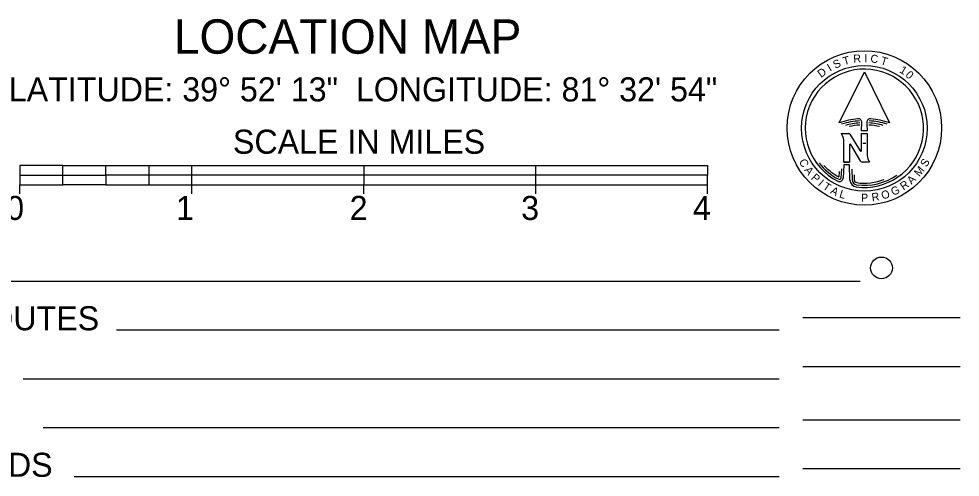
# Model space of a CAD drawing. Extents: x -22 to 431, y -18 to 160.
# Drawn here: x 3.52 to 9, y 11.16 to 13.82 of the extents above; entities that cross this region are included whole.
import ezdxf

# ---------------------------------------------------------------- set-up
doc = ezdxf.new("R2010")
doc.units = 0
for name, color, linetype in [('GM_X_Adjacent_County', 7, 'Continuous'), ('GM_X_Adjacent_County_Text', 7, 'Continuous'), ('GM_X_Minor_Lake_Text', 7, 'Continuous'), ('GM_X_Minor_River_Text', 7, 'Continuous'), ('GM_X_Rail_Line', 7, 'Continuous'), ('GM_X_Section', 7, 'Continuous')]:
    doc.layers.add(name, color=color, linetype=linetype)

msp = doc.modelspace()

# ---------------------------------------------------------------- linework, layer by layer
at = {"layer": 'GM_X_Adjacent_County'}
msp.add_circle((8.5421, 12.3741), 0.0633, dxfattribs=at)
at = {"layer": 'GM_X_Adjacent_County_Text'}
msp.add_line((9, 11.4889), (8.0842, 11.4889), dxfattribs=at)
at = {"layer": 'GM_X_Minor_Lake_Text'}
msp.add_line((9, 11.7997), (8.0842, 11.7997), dxfattribs=at)
at = {"layer": 'GM_X_Minor_River_Text'}
msp.add_line((9, 11.2048), (8.0842, 11.2048), dxfattribs=at)
at = {"layer": 'GM_X_Rail_Line'}
msp.add_line((9, 12.0838), (8.0842, 12.0838), dxfattribs=at)
at = {"layer": 'GM_X_Section'}
for p, q in [((8.2962, 13.2177), (8.4427, 13.5154)), ((8.4427, 13.5154), (8.5891, 13.2177)), ((8.4262, 13.1722), (8.428, 13.2199)), ((8.3099, 13.1556), (8.3517, 13.1556)), ((8.3587, 13.1516), (8.4178, 13.0542)), ((8.4255, 13.0563), (8.4255, 13.1556)), ((8.4255, 13.1556), (8.4595, 13.1556)), ((8.4588, 13.1722), (8.4262, 13.1722)), ((8.4427, 13.1861), (8.4427, 13.1861)), ((8.4427, 13.1861), (8.4427, 13.1861)), ((8.4427, 13.1861), (8.4427, 13.1861)), ((8.4427, 13.1861), (8.4427, 13.1861)), ((8.4595, 13.1556), (8.4595, 13.0271)), ((8.3224, 12.9897), (8.3224, 13.1183)), ((8.3563, 13.089), (8.3563, 12.9897)), ((8.4231, 12.9937), (8.364, 13.0911)), ((8.4513, 13.0985), (8.434, 13.0985)), ((8.3563, 12.9897), (8.3224, 12.9897)), ((8.3224, 12.9897), (8.3563, 12.9897)), ((8.4719, 12.9897), (8.4302, 12.9897)), ((3.781, 12.9695), (3.531, 12.9695)), ((3.531, 12.9695), (3.531, 12.9133)), ((3.781, 12.9695), (4.031, 12.9695)), ((3.781, 12.9133), (3.781, 12.9695)), ((4.031, 12.9133), (4.031, 12.9695)), ((4.031, 12.9695), (4.281, 12.9695)), ((4.281, 12.9695), (4.531, 12.9695)), ((4.281, 12.9695), (4.281, 12.9133)), ((4.531, 12.9133), (4.531, 12.9695)), ((4.531, 12.9695), (5.531, 12.9695)), ((5.531, 12.9695), (6.531, 12.9695)), ((5.531, 12.9695), (5.531, 12.9133)), ((6.531, 12.9133), (6.531, 12.9695)), ((6.531, 12.9695), (7.531, 12.9695)), ((7.531, 12.9695), (7.531, 12.9133)), ((8.2958, 12.9356), (8.2943, 12.9036)), ((8.3088, 12.9495), (8.3063, 12.8967)), ((8.3224, 12.9732), (8.3187, 12.8957)), ((8.3563, 12.9732), (8.3224, 12.9732)), ((8.3589, 12.8839), (8.3563, 12.9732)), ((8.3695, 12.9488), (8.3713, 12.8858)), ((3.531, 12.9133), (3.531, 12.857)), ((3.531, 12.9133), (3.781, 12.9133)), ((3.781, 12.9133), (4.031, 12.9133)), ((3.781, 12.857), (3.781, 12.9133)), ((4.031, 12.9133), (4.031, 12.857)), ((4.281, 12.9133), (4.031, 12.9133)), ((4.531, 12.9133), (4.281, 12.9133)), ((4.281, 12.9133), (4.281, 12.857)), ((4.531, 12.857), (4.531, 12.9133)), ((5.531, 12.9133), (4.531, 12.9133)), ((6.531, 12.9133), (5.531, 12.9133)), ((5.531, 12.9133), (5.531, 12.857)), ((6.531, 12.857), (6.531, 12.9133)), ((7.531, 12.9133), (6.531, 12.9133)), ((7.531, 12.857), (7.531, 12.9133)), ((8.3828, 12.9152), (8.3837, 12.8861)), ((3.531, 12.857), (3.781, 12.857)), ((3.531, 12.804), (3.531, 12.857)), ((4.031, 12.857), (3.781, 12.857)), ((4.031, 12.857), (4.281, 12.857)), ((4.281, 12.857), (4.531, 12.857)), ((4.531, 12.857), (5.531, 12.857)), ((4.531, 12.804), (4.531, 12.857)), ((5.531, 12.857), (6.531, 12.857)), ((5.531, 12.804), (5.531, 12.857)), ((6.531, 12.857), (7.531, 12.857)), ((6.531, 12.804), (6.531, 12.857)), ((7.531, 12.804), (7.531, 12.857)), ((8.4179, 12.2955), (3.4547, 12.2955)), ((7.9465, 12.0114), (4.0921, 12.0114)), ((7.9465, 11.7273), (3.5501, 11.7273)), ((7.9465, 11.4432), (3.6666, 11.4432)), ((7.9465, 11.1591), (3.8467, 11.1591))]:
    msp.add_line(p, q, dxfattribs=at)
for centre, radius in [((8.4427, 13.1882), 0.4492), ((8.4427, 13.1861), 0.3655)]:
    msp.add_circle(centre, radius, dxfattribs=at)
for centre, radius, start, end in [((8.4427, 13.1861), 0.3439, 261.9368, 243.4209), ((8.4427, 12.8053), 0.4377, 94.8642, 109.5471), ((8.4427, 12.8053), 0.4252, 93.7383, 108.099), ((8.4427, 12.8053), 0.4128, 93.7383, 105.4967), ((8.4427, 12.8053), 0.4004, 93.7383, 102.7576), ((8.4073, 13.2207), 0.0207, 357.7797, 94.8642), ((8.4776, 13.2208), 0.0207, 85.1955, 182.1238), ((17.9672, 13.5727), 9.5168, 182.12377, 182.41208), ((8.4427, 12.8053), 0.4004, 77.2424, 86.2614), ((8.4427, 12.8053), 0.4128, 74.5033, 86.2614), ((8.4427, 12.8053), 0.4252, 71.901, 86.2614), ((8.4427, 12.8053), 0.4377, 70.4527, 85.1955), ((8.2239, 13.1062), 0.0992, 7.0013, 29.8686), ((8.3517, 13.1473), 0.00829, 31.2473, 90), ((8.3605, 13.089), 0.00415, 31.2462, 180), ((8.4214, 13.0563), 0.00415, 211.2462, 0), ((8.4427, 13.1861), 0.3315, 217.2752, 243.4208), ((8.4302, 12.998), 0.00829, 211.2473, 270), ((8.5579, 13.0391), 0.0992, 187.0013, 209.8686), ((8.4427, 13.1861), 0.3191, 222.5664, 242.2942), ((8.2981, 12.897), 0.0207, 243.4209, 356.2651), ((8.2981, 12.897), 0.00829, 243.4208, 357.3129), ((8.4002, 12.8866), 0.0415, 183.8064, 261.9368), ((8.4003, 12.8866), 0.029, 181.6386, 261.9411), ((8.4003, 12.8866), 0.0166, 181.6373, 261.9394), ((8.4427, 13.1861), 0.3315, 261.9411, 304.8168), ((8.4427, 13.1861), 0.3191, 261.9394, 291.3169)]:
    msp.add_arc(centre, radius, start, end, dxfattribs=at)

# ---------------------------------------------------------------- texts
for s, height, p in [('LOCATION MAP', 0.2, (4.4265, 13.6198)), ('LATITUDE: 39° 52\' 13"  LONGITUDE: 81° 32\' 54"', 0.14, (3.4661, 13.3425)), ('SCALE IN MILES', 0.14, (4.7697, 13.0382)), ('0', 0.14, (3.4507, 12.6529)), ('1', 0.14, (4.4389, 12.6529)), ('2', 0.14, (5.4486, 12.6529)), ('3', 0.14, (6.4465, 12.6529)), ('4', 0.14, (7.4455, 12.6529)), ('INTERSTATE ROUTES', 0.14, (1.9944, 12.0114)), ('TOWNSHIP ROADS', 0.14, (1.9944, 11.1591))]:
    msp.add_text(s, height=height, dxfattribs=at).set_placement(p)
for s, rotation, p in [('S', 25.6209, (8.2738, 13.5314)), ('T', 15.1852, (8.3249, 13.5526)), ('R', 4.7494, (8.3801, 13.5668)), ('I', 359.5315, (8.4418, 13.5707)), ('C', 354.3137, (8.4764, 13.5692)), ('T', 343.8779, (8.5336, 13.5601)), ('D', 36.0567, (8.1909, 13.4781)), ('I', 30.8388, (8.2434, 13.5147)), ('1', 328.2243, (8.6435, 13.5137)), ('0', 317.7885, (8.678, 13.4912)), ('C', 298.5647, (8.0603, 12.9931)), ('S', 59.6056, (8.8043, 12.9566)), ('A', 307.9093, (8.0906, 12.9418)), ('P', 317.4317, (8.1291, 12.8936)), ('M', 49.8948, (8.7624, 12.9017)), ('I', 319.1994, (8.1693, 12.8573)), ('T', 327.4133, (8.1968, 12.8361)), ('R', 35.2457, (8.6705, 12.8238)), ('A', 44.6769, (8.7175, 12.8565)), ('A', 332.6312, (8.241, 12.8094)), ('L', 343.067, (8.2934, 12.7851)), ('O', 19.5921, (8.5501, 12.771)), ('G', 24.81, (8.6101, 12.7928)), ('P', 0.272, (8.4232, 12.759)), ('R', 9.1564, (8.4885, 12.7609))]:
    msp.add_text(s, height=0.0466, rotation=rotation, dxfattribs=at).set_placement(p)

doc.saveas('drawing.dxf')
